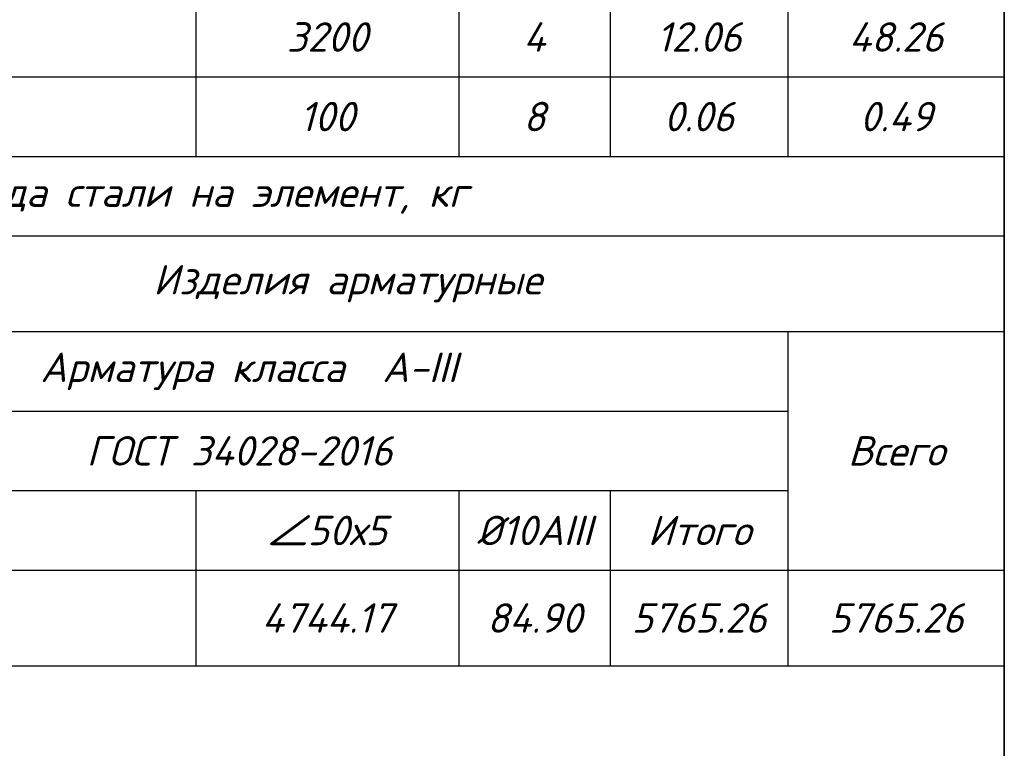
# Model space of a CAD drawing. Header units: millimetres. Extents: x -33345 to 4712671, y -3392 to 121473.
# Tile 279 of 656: x 1510796 to 1520837, y 51926 to 59351. Entities that reach past the tile are written whole.
import ezdxf

# ---------------------------------------------------------------- set-up
doc = ezdxf.new("R2010")
doc.units = ezdxf.units.MM
doc.layers.add('_линия', color=7, linetype='Continuous')
doc.styles.add('ISOCPEUR', font='isocpeui.ttf', dxfattribs={"height": 300})
doc.styles.add('simplex 300', font='isocpeui.ttf', dxfattribs={"height": 300})
doc.styles.get("Standard").update_dxf_attribs({"font": 'arial.ttf'})
doc.styles.add('новый', font='isocpeui.ttf', dxfattribs={"height": 250})
doc.styles.add('Тохир', font='isocpeui.ttf', dxfattribs={"oblique": 2, "height": 250})

# ---------------------------------------------------------------- blocks, each defined once
blk = doc.blocks.new('awertgre')
at = {"lineweight": 35}
blk.add_lwpolyline([(-49479172, 24226118), (-49439672, 24226118), (-49439672, 24197418), (-49479172, 24197418)], close=True, dxfattribs=at)
blk = doc.blocks.new('*T1196')
at = {"color": 0, "linetype": 'ByBlock', "lineweight": -2, "transparency": 16777216}
for p, q in [((0, 0), (18500, 0)), ((0, 0), (0, -20933)), ((18500, 0), (18500, -20933)), ((0, -1190), (18500, -1190)), ((1597, -1190), (1597, -15743)), ((5106, -1190), (5106, -15743)), ((10256, -1190), (10256, -15743)), ((12937, -1190), (12937, -15743)), ((14479, -1190), (14479, -15743)), ((16294, -1190), (16294, -15743)), ((0, -2604), (18500, -2604)), ((0, -3578), (18500, -3578)), ((0, -4389), (18500, -4389)), ((0, -5200), (18500, -5200)), ((0, -6011), (18500, -6011)), ((0, -6822), (18500, -6822)), ((0, -7633), (18500, -7633)), ((0, -8444), (18500, -8444)), ((0, -9255), (18500, -9255)), ((0, -10066), (18500, -10066)), ((0, -10877), (18500, -10877)), ((0, -11688), (18500, -11688)), ((0, -12499), (18500, -12499)), ((0, -13310), (18500, -13310)), ((0, -14121), (18500, -14121)), ((0, -14932), (18500, -14932)), ((0, -15743), (18500, -15743)), ((0, -16554), (18500, -16554)), ((5106, -16554), (5106, -20933)), ((5106, -17527), (18500, -17527)), ((16294, -17527), (16294, -20933)), ((5106, -18338), (16294, -18338)), ((5106, -19149), (16294, -19149)), ((10256, -19149), (10256, -20933)), ((12937, -19149), (12937, -20933)), ((14479, -19149), (14479, -20933)), ((0, -19960), (18500, -19960)), ((0, -20933), (18500, -20933))]:
    blk.add_line(p, q, dxfattribs=at)
at = {"color": 0, "lineweight": 25, "transparency": 16777216, "char_height": 300, "attachment_point": 5}
for s, insert, width, style in [('Спецификация материалов на Cтойкы на одном этажу ', (9250, -595), 18497, 'ISOCPEUR'), ('Марка поз', (798, -1897), 1593.63, 'ISOCPEUR'), ('L элемента, мм', (11596, -1897), 2678.11, 'ISOCPEUR'), ('Кол-   во', (13708, -1897), 1539.62, 'ISOCPEUR'), ('Масса   ед, кг', (15387, -1897), 1811.84, 'ISOCPEUR'), ('Обозначение', (3351, -1897), 3505.98, 'ISOCPEUR'), ('Наименование', (7681, -1897), 5146.91, 'ISOCPEUR'), ('Примеч.', (17397, -1897), 2202.92, 'ISOCPEUR'), ('{\\C230;Стойки СТ-1\\fISOCPEUR|b0|i1|c238|p34;     \\fISOCPEUR|b0|i1|c204|p34;шт}', (7681, -3091), 5146.91, 'ISOCPEUR'), ('{\\C230;90}', (13708, -3091), 1539.62, 'ISOCPEUR'), ('{\\C230;28.62}', (15387, -3091), 1811.84, 'Тохир'), ('{\\C230;2575.48}', (17397, -3091), 2202.92, 'Тохир'), ('1', (798, -3983), 1593.63, 'ISOCPEUR'), ('ГОСТ 105-76*', (3351, -3983), 3505.98, 'ISOCPEUR'), ('-6х270', (7681, -3983), 5146.91, 'ISOCPEUR'), ('120', (11596, -3983), 2678.11, 'ISOCPEUR'), ('2', (13708, -3983), 1539.62, 'ISOCPEUR'), ('{\\C5;1.24}', (15387, -3983), 1811.84, 'ISOCPEUR'), ('{\\C5;2.49}', (17397, -3983), 2202.92, 'ISOCPEUR'), ('2', (798, -4794), 1593.63, 'ISOCPEUR'), ('ГОСТ 8509-72', (3351, -4794), 3505.98, 'ISOCPEUR'), ('∠50х5', (7681, -4794), 5146.91, 'ISOCPEUR'), ('3400', (11596, -4794), 2678.11, 'ISOCPEUR'), ('2', (13708, -4794), 1539.62, 'ISOCPEUR'), ('{\\C5;12.82}', (15387, -4794), 1811.84, 'ISOCPEUR'), ('{\\C5;25.64}', (17397, -4794), 2202.92, 'ISOCPEUR'), ('3', (798, -5605), 1593.63, 'ISOCPEUR'), ('%%C10АIII', (7681, -5605), 5146.91, 'ISOCPEUR'), ('100', (11596, -5605), 2678.11, 'ISOCPEUR'), ('8', (13708, -5605), 1539.62, 'ISOCPEUR'), ('{\\C5;ГОСТ 34028-2016}', (3351, -5605), 3505.98, 'ISOCPEUR'), ('{\\C5;0.06}', (15387, -5605), 1811.84, 'ISOCPEUR'), ('{\\C5;0.49}', (17397, -5605), 2202.92, 'ISOCPEUR'), ('{\\C230;Стойки СТ-2\\fISOCPEUR|b0|i1|c238|p34;     \\fISOCPEUR|b0|i1|c204|p34;шт}', (7681, -6416), 5146.91, 'ISOCPEUR'), ('{\\C230;16}', (13708, -6416), 1539.62, 'ISOCPEUR'), ('{\\C230;57.36}', (15387, -6416), 1811.84, 'ISOCPEUR'), ('{\\C230;917.78}', (17397, -6416), 2202.92, 'ISOCPEUR'), ('ГОСТ 105-76*', (3351, -7227), 3505.98, 'ISOCPEUR'), ('1', (798, -7227), 1593.63, 'ISOCPEUR'), ('-6х220', (7681, -7227), 5146.91, 'ISOCPEUR'), ('270', (11596, -7227), 2678.11, 'ISOCPEUR'), ('2', (13708, -7227), 1539.62, 'ISOCPEUR'), ('{\\C5;2.80}', (15387, -7227), 1811.84, 'ISOCPEUR'), ('{\\C5;5.60}', (17397, -7227), 2202.92, 'ISOCPEUR'), ('2', (798, -8038), 1593.63, 'ISOCPEUR'), ('ГОСТ 8509-72', (3351, -8038), 3505.98, 'ISOCPEUR'), ('∠50х5', (7681, -8038), 5146.91, 'ISOCPEUR'), ('3400', (11596, -8038), 2678.11, 'ISOCPEUR'), ('4', (13708, -8038), 1539.62, 'ISOCPEUR'), ('{\\C5;12.82}', (15387, -8038), 1811.84, 'ISOCPEUR'), ('{\\C5;51.27}', (17397, -8038), 2202.92, 'ISOCPEUR'), ('3', (798, -8849), 1593.63, 'ISOCPEUR'), ('{\\C5;ГОСТ 34028-2016}', (3351, -8849), 3505.98, 'ISOCPEUR'), ('%%C10АIII', (7681, -8849), 5146.91, 'ISOCPEUR'), ('100', (11596, -8849), 2678.11, 'ISOCPEUR'), ('8', (13708, -8849), 1539.62, 'ISOCPEUR'), ('{\\C5;0.06}', (15387, -8849), 1811.84, 'ISOCPEUR'), ('{\\C5;0.49}', (17397, -8849), 2202.92, 'ISOCPEUR'), ('{\\C230;Стойки СТ-3\\fISOCPEUR|b0|i1|c238|p34;     \\fISOCPEUR|b0|i1|c204|p34;шт}', (7681, -9660), 5146.91, 'ISOCPEUR'), ('{\\C230;65}', (13708, -9660), 1539.62, 'ISOCPEUR'), ('{\\C230;34.03}', (15387, -9660), 1811.84, 'Тохир'), ('{\\C230;2212.09}', (17397, -9660), 2202.92, 'Тохир'), ('1', (798, -10471), 1593.63, 'ISOCPEUR'), ('ГОСТ 105-76*', (3351, -10471), 3505.98, 'ISOCPEUR'), ('-6х120', (7681, -10471), 5146.91, 'ISOCPEUR'), ('370', (11596, -10471), 2678.11, 'ISOCPEUR'), ('2', (13708, -10471), 1539.62, 'ISOCPEUR'), ('{\\C5;4.71}', (15387, -10471), 1811.84, 'ISOCPEUR'), ('{\\C5;9.41}', (17397, -10471), 2202.92, 'ISOCPEUR'), ('2', (798, -11282), 1593.63, 'ISOCPEUR'), ('ГОСТ 8509-72', (3351, -11282), 3505.98, 'ISOCPEUR'), ('∠50х5', (7681, -11282), 5146.91, 'ISOCPEUR'), ('3200', (11596, -11282), 2678.11, 'ISOCPEUR'), ('2', (13708, -11282), 1539.62, 'ISOCPEUR'), ('{\\C5;12.06}', (15387, -11282), 1811.84, 'ISOCPEUR'), ('{\\C5;24.13}', (17397, -11282), 2202.92, 'ISOCPEUR'), ('3', (798, -12093), 1593.63, 'ISOCPEUR'), ('{\\C5;ГОСТ 34028-2016}', (3351, -12093), 3505.98, 'ISOCPEUR'), ('%%C10АIII', (7681, -12093), 5146.91, 'ISOCPEUR'), ('100', (11596, -12093), 2678.11, 'ISOCPEUR'), ('8', (13708, -12093), 1539.62, 'ISOCPEUR'), ('{\\C5;0.06}', (15387, -12093), 1811.84, 'ISOCPEUR'), ('{\\C5;0.49}', (17397, -12093), 2202.92, 'ISOCPEUR'), ('{\\C230;Стойки СТ-4\\fISOCPEUR|b0|i1|c238|p34;     \\fISOCPEUR|b0|i1|c204|p34;шт}', (7681, -12904), 5146.91, 'ISOCPEUR'), ('{\\C230;59.90}', (15387, -12904), 1811.84, 'ISOCPEUR'), ('{\\C230;59.90}', (17397, -12904), 2202.92, 'ISOCPEUR'), ('{\\C230;1}', (13708, -12904), 1539.62, 'ISOCPEUR'), ('1', (798, -13715), 1593.63, 'ISOCPEUR'), ('ГОСТ 105-76*', (3351, -13715), 3505.98, 'ISOCPEUR'), ('-6х220', (7681, -13715), 5146.91, 'ISOCPEUR'), ('370', (11596, -13715), 2678.11, 'ISOCPEUR'), ('2', (13708, -13715), 1539.62, 'ISOCPEUR'), ('{\\C5;5.58}', (15387, -13715), 1811.84, 'ISOCPEUR'), ('{\\C5;11.15}', (17397, -13715), 2202.92, 'ISOCPEUR'), ('2', (798, -14526), 1593.63, 'ISOCPEUR'), ('ГОСТ 8509-72', (3351, -14526), 3505.98, 'ISOCPEUR'), ('∠50х5', (7681, -14526), 5146.91, 'ISOCPEUR'), ('3200', (11596, -14526), 2678.11, 'ISOCPEUR'), ('4', (13708, -14526), 1539.62, 'ISOCPEUR'), ('{\\C5;12.06}', (15387, -14526), 1811.84, 'ISOCPEUR'), ('{\\C5;48.26}', (17397, -14526), 2202.92, 'ISOCPEUR'), ('3', (798, -15337), 1593.63, 'ISOCPEUR'), ('%%C10АIII', (7681, -15337), 5146.91, 'ISOCPEUR'), ('100', (11596, -15337), 2678.11, 'ISOCPEUR'), ('8', (13708, -15337), 1539.62, 'ISOCPEUR'), ('{\\C5;ГОСТ 34028-2016}', (3351, -15337), 3505.98, 'ISOCPEUR'), ('{\\C5;0.06}', (15387, -15337), 1811.84, 'ISOCPEUR'), ('{\\C5;0.49}', (17397, -15337), 2202.92, 'ISOCPEUR'), ('\\A1;Ведомось расхода стали на элемент, кг', (9250, -16148), 18497, 'ISOCPEUR'), ('\\A1;Изделия арматурные', (11803, -17040), 13391.39, 'ISOCPEUR'), ('Марка \\Pэлемента', (2553, -18257), 5102.61, 'ISOCPEUR'), ('\\A1; Арматура класса  А-III', (10700, -17933), 11185.47, 'ISOCPEUR'), ('Всего', (17397, -18744), 2202.92, 'Тохир'), ('{\\C5;ГОСТ 34028-2016}', (10700, -18744), 11185.47, 'ISOCPEUR'), ('∠50х5', (11596, -19555), 2678.11, 'ISOCPEUR'), ('%%C10АIII', (13708, -19555), 1539.62, 'ISOCPEUR'), ('Итого', (15387, -19555), 1811.84, 'Тохир'), ('936.19', (7681, -20447), 5146.91, 'ISOCPEUR'), ('4744.17', (11596, -20447), 2678.11, 'новый'), ('84.90', (13708, -20447), 1539.62, 'simplex 300'), ('5765.26', (15387, -20447), 1811.84, 'simplex 300'), ('5765.26', (17397, -20447), 2202.92, 'ISOCPEUR')]:
    blk.add_mtext(s, dxfattribs=dict(at, insert=insert, width=width, style=style))
at = {"color": 0, "lineweight": 25, "transparency": 16777216, "insert": (7681, -19555), "char_height": 300, "width": 5146.91, "attachment_point": 5}
blk.add_mtext('{\\fISOCPEUR|b0|i1|c204|p34;-6х220\\fISOCPEUR|b0|i1|c0|p34; }', dxfattribs=at)

msp = doc.modelspace()

# ---------------------------------------------------------------- block references
msp.add_blockref('*T1196', (1502336.843, 73701.326, -1359241.5))
at = {"layer": '_линия', "color": 18, "true_color": 0x000000}
msp.add_blockref('awertgre', (50960508.78, -24152417.108, -1359241.5), dxfattribs=at)

doc.saveas('drawing.dxf')
